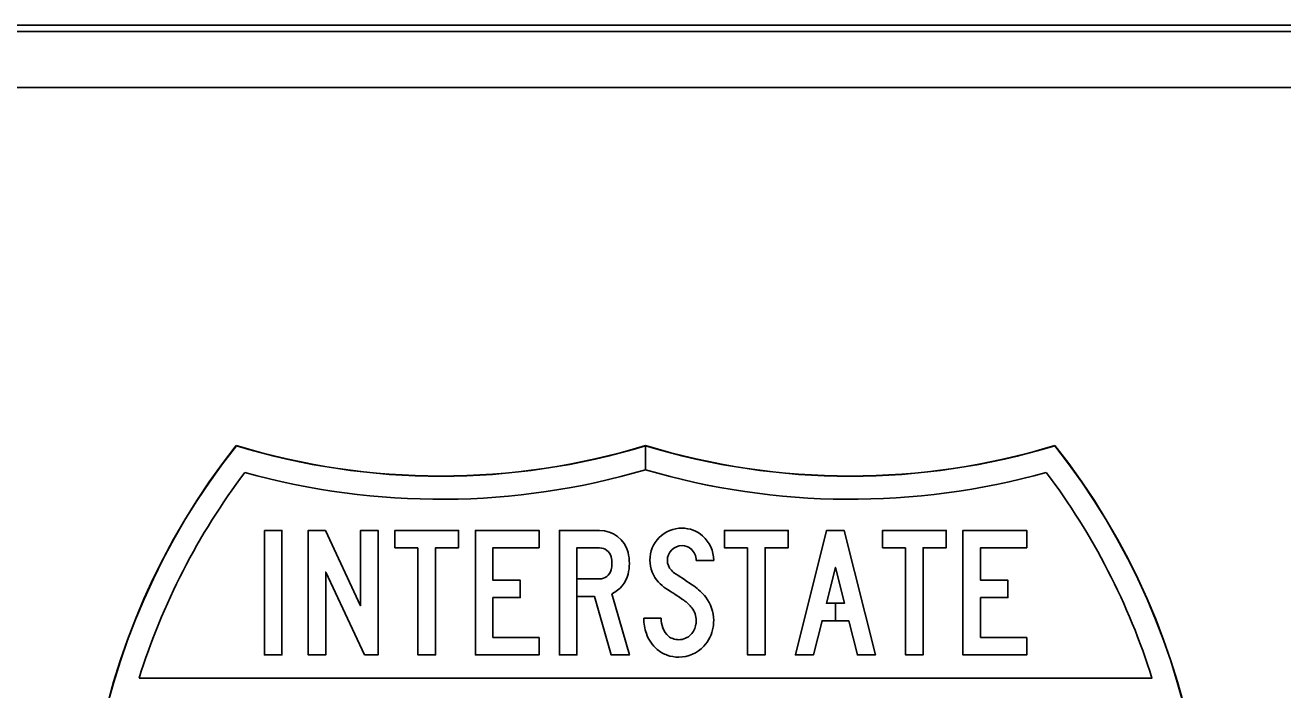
# Model space of a CAD drawing. Extents: x 1806251 to 1809821, y 414895 to 422886.
# Drawn here: x 1809676.3061 to 1809676.7101, y 415192.7069 to 415192.9206 of the extents above; entities that cross this region are included whole.
import ezdxf

# ---------------------------------------------------------------- set-up
doc = ezdxf.new("R2010")
doc.units = 0
for name, color, linetype in [('GSBWFILL', 7, 'Continuous'), ('GSCOLORFILL', 7, 'Continuous'), ('GSOUTLINE', 7, 'Continuous')]:
    doc.layers.add(name, color=color, linetype=linetype)

msp = doc.modelspace()

# ---------------------------------------------------------------- linework, layer by layer
at = {"layer": 'GSBWFILL'}
for p, q in [((1809679.51509, 415192.92057), (1809675.67509, 415192.92057)), ((1809675.67509, 415192.90057), (1809679.51509, 415192.90057)), ((1809676.4906, 415192.74257), (1809676.4906, 415192.74257))]:
    msp.add_line(p, q, dxfattribs=at)
for points in [[(1809676.50538, 415192.77764), (1809676.50538, 415192.78545)], [(1809676.50539, 415192.78545), (1809676.50539, 415192.77764)], [(1809676.4906, 415192.75258), (1809676.48332, 415192.75258), (1809676.48332, 415192.71814), (1809676.4777, 415192.71814), (1809676.4777, 415192.75818), (1809676.4906, 415192.75818)], [(1809676.52165, 415192.74854), (1809676.52728, 415192.74854)], [(1809676.49456, 415192.73783), (1809676.50018, 415192.71814), (1809676.49434, 415192.71814), (1809676.48897, 415192.73696), (1809676.48332, 415192.73696), (1809676.48332, 415192.74257), (1809676.4906, 415192.74257)], [(1809676.51041, 415192.72992), (1809676.50479, 415192.72992)], [(1809676.66809, 415192.71066), (1809676.34268, 415192.71066)]]:
    msp.add_lwpolyline(points, dxfattribs=at)
for points in [[(1809676.38292, 415192.75818), (1809676.38855, 415192.75818), (1809676.38855, 415192.71814), (1809676.38292, 415192.71814)], [(1809676.41506, 415192.71814), (1809676.41947, 415192.71814), (1809676.41947, 415192.75818), (1809676.41385, 415192.75818), (1809676.41385, 415192.73398), (1809676.40254, 415192.75818), (1809676.39699, 415192.75818), (1809676.39699, 415192.71814), (1809676.40261, 415192.71814), (1809676.40261, 415192.74477)], [(1809676.43227, 415192.75258), (1809676.42484, 415192.75258), (1809676.42484, 415192.75818), (1809676.44532, 415192.75818), (1809676.44532, 415192.75258), (1809676.4379, 415192.75258), (1809676.4379, 415192.71814), (1809676.43227, 415192.71814)], [(1809676.45632, 415192.72374), (1809676.45632, 415192.73656), (1809676.46511, 415192.73656), (1809676.46511, 415192.74217), (1809676.45632, 415192.74217), (1809676.45632, 415192.75258), (1809676.47118, 415192.75258), (1809676.47118, 415192.75818), (1809676.4507, 415192.75818), (1809676.4507, 415192.71814), (1809676.47118, 415192.71814), (1809676.47118, 415192.72374)], [(1809676.53816, 415192.75258), (1809676.53073, 415192.75258), (1809676.53073, 415192.75818), (1809676.55121, 415192.75818), (1809676.55121, 415192.75258), (1809676.54378, 415192.75258), (1809676.54378, 415192.71814), (1809676.53816, 415192.71814)], [(1809676.56636, 415192.73476), (1809676.56347, 415192.73476), (1809676.56636, 415192.74628), (1809676.56925, 415192.73476), (1809676.56636, 415192.73476), (1809676.56636, 415192.72915), (1809676.57066, 415192.72915), (1809676.57342, 415192.71814), (1809676.57921, 415192.71814), (1809676.56917, 415192.75818), (1809676.56355, 415192.75818), (1809676.55351, 415192.71814), (1809676.55931, 415192.71814), (1809676.56207, 415192.72915), (1809676.56636, 415192.72915)], [(1809676.58894, 415192.75258), (1809676.58151, 415192.75258), (1809676.58151, 415192.75818), (1809676.60199, 415192.75818), (1809676.60199, 415192.75258), (1809676.59456, 415192.75258), (1809676.59456, 415192.71814), (1809676.58894, 415192.71814)], [(1809676.61299, 415192.72374), (1809676.61299, 415192.73656), (1809676.62178, 415192.73656), (1809676.62178, 415192.74217), (1809676.61299, 415192.74217), (1809676.61299, 415192.75258), (1809676.62784, 415192.75258), (1809676.62784, 415192.75818), (1809676.60736, 415192.75818), (1809676.60736, 415192.71814), (1809676.62784, 415192.71814), (1809676.62784, 415192.72374)]]:
    msp.add_lwpolyline(points, close=True, dxfattribs=at)
for centre, major_axis, ratio, start_param, end_param in [((1809676.55038, 415192.64629), (0.225, 0), 0.99723, 2.472588, 4.511032), ((1809676.43963, 415193.00003), (0.225, 0), 0.99723, 4.415842, 5.008936), ((1809676.46038, 415192.64629), (0.225, 0), 0.99723, 4.913764, 6.95219), ((1809676.57113, 415193.00003), (0.225, 0), 0.99723, 4.41586, 5.008936), ((1809676.55038, 415192.64629), (0.2175, 0), 0.99723, 2.495747, 2.84029), ((1809676.43963, 415193.00003), (0.2325, 0), 0.99723, 4.438241, 4.999094), ((1809676.57113, 415193.00003), (0.2325, 0), 0.99723, 4.425702, 4.986537), ((1809676.46038, 415192.64629), (0.2175, 0), 0.99723, 0.301302, 0.645846), ((1809676.4906, 415192.74877), (0.00944, 0), 0.997234, 0.242366, 1.570796), ((1809676.51711, 415192.74857), (0.01035, 0), 0.997231, 1.570795, 3.141593), ((1809676.51711, 415192.74892), (0.00999, 0), 0.997231, 0.8496, 1.570796), ((1809676.51678, 415192.74854), (0.0105, 0), 0.997231, 0, 0.8496), ((1809676.4906, 415192.74877), (0.00381, 0), 0.997234, 0.242366, 1.570796), ((1809676.51711, 415192.74857), (0.00472, 0), 0.997231, 1.570794, 3.141592), ((1809676.51711, 415192.74892), (0.00437, 0), 0.997231, 0.8496, 1.570796), ((1809676.51678, 415192.74854), (0.00488, 0), 0.997231, 0, 0.8496), ((1809676.48573, 415192.74757), (0.00883, 0), 0.997234, 6.040819, 6.525551), ((1809676.48573, 415192.74757), (0.01446, 0), 0.997234, 6.040819, 6.525551), ((1809676.51713, 415192.74857), (0.01036, 0), 0.997231, 3.141593, 3.892391), ((1809676.51713, 415192.74857), (0.00474, 0), 0.997231, 3.141593, 3.892391), ((1809676.4906, 415192.74637), (0.00381, 0), 0.997234, 4.712389, 6.040819), ((1809676.4906, 415192.74637), (0.00944, 0), 0.997234, 5.145616, 6.040819), ((1809676.51884, 415192.75016), (0.00708, 0), 0.997231, 3.892391, 4.138257), ((1809676.38663, 415192.54632), (0.23635, 0), 0.997231, 0.966754, 0.996664), ((1809676.51884, 415192.75016), (0.0127, 0), 0.997231, 3.892391, 4.138257), ((1809676.38663, 415192.54632), (0.23073, 0), 0.997231, 0.966754, 0.996664), ((1809676.51105, 415192.72612), (0.01729, 0), 0.997231, 0.66121, 0.966754), ((1809676.51105, 415192.72612), (0.01167, 0), 0.997231, 0.66121, 0.966754), ((1809676.51504, 415192.72922), (0.01223, 0), 0.997231, 6.283185, 6.944395), ((1809676.51504, 415192.72922), (0.00661, 0), 0.997231, 6.283185, 6.944395), ((1809676.5196, 415192.72992), (0.01481, 0), 0.997231, 3.141605, 3.480717), ((1809676.5196, 415192.72992), (0.00919, 0), 0.997231, 3.141612, 3.480715), ((1809676.51533, 415192.72899), (0.00631, 0), 0.997231, 5.537873, 6.123713), ((1809676.5139, 415192.72922), (0.00775, 0), 0.997231, 6.123713, 6.283185), ((1809676.51533, 415192.72899), (0.01193, 0), 0.997231, 5.537873, 6.123713), ((1809676.5139, 415192.72922), (0.01337, 0), 0.997231, 6.123713, 6.283185), ((1809676.51706, 415192.72903), (0.01212, 0), 0.997231, 3.480721, 4.002272), ((1809676.51706, 415192.72903), (0.0065, 0), 0.997231, 3.480721, 4.002272), ((1809676.51541, 415192.72712), (0.00397, 0), 0.997231, 4.002272, 4.382154), ((1809676.51611, 415192.72915), (0.00612, 0), 0.997231, 4.382154, 4.712389), ((1809676.51611, 415192.72827), (0.00524, 0), 0.997231, 4.712389, 5.537873), ((1809676.51541, 415192.72712), (0.00959, 0), 0.997231, 4.002272, 4.382154), ((1809676.51611, 415192.72827), (0.01086, 0), 0.997231, 4.712389, 5.537873), ((1809676.51611, 415192.72915), (0.01175, 0), 0.997231, 4.382154, 4.712389)]:
    msp.add_ellipse(centre, major_axis=major_axis, ratio=ratio, start_param=start_param, end_param=end_param, dxfattribs=at)
at = {"layer": 'GSCOLORFILL'}
for p, q in [((1809679.51509, 415192.92057), (1809675.67509, 415192.92057)), ((1809679.51509, 415192.92057), (1809675.67509, 415192.92057)), ((1809679.51509, 415192.92057), (1809675.67509, 415192.92057)), ((1809675.67509, 415192.91857), (1809679.51509, 415192.91857)), ((1809675.67509, 415192.90057), (1809679.51509, 415192.90057)), ((1809676.4906, 415192.74257), (1809676.4906, 415192.74257))]:
    msp.add_line(p, q, dxfattribs=at)
for points in [[(1809676.50538, 415192.77764), (1809676.50538, 415192.78545)], [(1809676.50539, 415192.78545), (1809676.50539, 415192.77764)], [(1809676.4906, 415192.75258), (1809676.48332, 415192.75258), (1809676.48332, 415192.71814), (1809676.4777, 415192.71814), (1809676.4777, 415192.75818), (1809676.4906, 415192.75818)], [(1809676.52165, 415192.74854), (1809676.52728, 415192.74854)], [(1809676.49456, 415192.73783), (1809676.50018, 415192.71814), (1809676.49434, 415192.71814), (1809676.48897, 415192.73696), (1809676.48332, 415192.73696), (1809676.48332, 415192.74257), (1809676.4906, 415192.74257)], [(1809676.51041, 415192.72992), (1809676.50479, 415192.72992)], [(1809676.66809, 415192.71066), (1809676.34268, 415192.71066)], [(1809676.34268, 415192.71066), (1809676.66809, 415192.71066)]]:
    msp.add_lwpolyline(points, dxfattribs=at)
for points in [[(1809676.38292, 415192.75818), (1809676.38855, 415192.75818), (1809676.38855, 415192.71814), (1809676.38292, 415192.71814)], [(1809676.41506, 415192.71814), (1809676.41947, 415192.71814), (1809676.41947, 415192.75818), (1809676.41385, 415192.75818), (1809676.41385, 415192.73398), (1809676.40254, 415192.75818), (1809676.39699, 415192.75818), (1809676.39699, 415192.71814), (1809676.40261, 415192.71814), (1809676.40261, 415192.74477)], [(1809676.43227, 415192.75258), (1809676.42484, 415192.75258), (1809676.42484, 415192.75818), (1809676.44532, 415192.75818), (1809676.44532, 415192.75258), (1809676.4379, 415192.75258), (1809676.4379, 415192.71814), (1809676.43227, 415192.71814)], [(1809676.45632, 415192.72374), (1809676.45632, 415192.73656), (1809676.46511, 415192.73656), (1809676.46511, 415192.74217), (1809676.45632, 415192.74217), (1809676.45632, 415192.75258), (1809676.47118, 415192.75258), (1809676.47118, 415192.75818), (1809676.4507, 415192.75818), (1809676.4507, 415192.71814), (1809676.47118, 415192.71814), (1809676.47118, 415192.72374)], [(1809676.53816, 415192.75258), (1809676.53073, 415192.75258), (1809676.53073, 415192.75818), (1809676.55121, 415192.75818), (1809676.55121, 415192.75258), (1809676.54378, 415192.75258), (1809676.54378, 415192.71814), (1809676.53816, 415192.71814)], [(1809676.56636, 415192.73476), (1809676.56347, 415192.73476), (1809676.56636, 415192.74628), (1809676.56925, 415192.73476), (1809676.56636, 415192.73476), (1809676.56636, 415192.72915), (1809676.57066, 415192.72915), (1809676.57342, 415192.71814), (1809676.57921, 415192.71814), (1809676.56917, 415192.75818), (1809676.56355, 415192.75818), (1809676.55351, 415192.71814), (1809676.55931, 415192.71814), (1809676.56207, 415192.72915), (1809676.56636, 415192.72915)], [(1809676.58894, 415192.75258), (1809676.58151, 415192.75258), (1809676.58151, 415192.75818), (1809676.60199, 415192.75818), (1809676.60199, 415192.75258), (1809676.59456, 415192.75258), (1809676.59456, 415192.71814), (1809676.58894, 415192.71814)], [(1809676.61299, 415192.72374), (1809676.61299, 415192.73656), (1809676.62178, 415192.73656), (1809676.62178, 415192.74217), (1809676.61299, 415192.74217), (1809676.61299, 415192.75258), (1809676.62784, 415192.75258), (1809676.62784, 415192.75818), (1809676.60736, 415192.75818), (1809676.60736, 415192.71814), (1809676.62784, 415192.71814), (1809676.62784, 415192.72374)]]:
    msp.add_lwpolyline(points, close=True, dxfattribs=at)
for centre, major_axis, ratio, start_param, end_param in [((1809676.55038, 415192.64629), (0.225, 0), 0.99723, 2.472588, 4.511032), ((1809676.55038, 415192.64629), (0.225, 0), 0.99723, 2.472588, 4.511032), ((1809676.55038, 415192.64629), (0.22492, 0), 0.99723, 2.472828, 4.51096), ((1809676.43963, 415193.00003), (0.225, 0), 0.99723, 4.415842, 5.008936), ((1809676.43963, 415193.00003), (0.225, 0), 0.99723, 4.415842, 5.008936), ((1809676.43963, 415193.00003), (0.22508, 0), 0.99723, 4.416082, 5.008829), ((1809676.57113, 415193.00003), (0.225, 0), 0.99723, 4.415842, 5.008936), ((1809676.57113, 415193.00003), (0.22508, 0), 0.99723, 4.415949, 5.008696), ((1809676.46038, 415192.64629), (0.225, 0), 0.99723, 4.913764, 6.95219), ((1809676.57113, 415193.00003), (0.225, 0), 0.99723, 4.41586, 5.008936), ((1809676.46038, 415192.64629), (0.225, 0), 0.99723, 4.913764, 6.95219), ((1809676.46038, 415192.64629), (0.22492, 0), 0.99723, 4.913836, 6.95195), ((1809676.55038, 415192.64629), (0.2175, 0), 0.99723, 2.495747, 2.84029), ((1809676.55038, 415192.64629), (0.2175, 0), 0.99723, 2.495747, 2.84029), ((1809676.43963, 415193.00003), (0.2325, 0), 0.99723, 4.438241, 4.999094), ((1809676.43963, 415193.00003), (0.2325, 0), 0.99723, 4.438241, 4.999094), ((1809676.57113, 415193.00003), (0.2325, 0), 0.99723, 4.425684, 4.986537), ((1809676.57113, 415193.00003), (0.2325, 0), 0.99723, 4.425702, 4.986537), ((1809676.46038, 415192.64629), (0.2175, 0), 0.99723, 0.301302, 0.645846), ((1809676.46038, 415192.64629), (0.2175, 0), 0.99723, 0.301302, 0.645846), ((1809676.4906, 415192.74877), (0.00944, 0), 0.997234, 0.242366, 1.570796), ((1809676.51711, 415192.74857), (0.01035, 0), 0.997231, 1.570795, 3.141593), ((1809676.51711, 415192.74892), (0.00999, 0), 0.997231, 0.8496, 1.570796), ((1809676.51678, 415192.74854), (0.0105, 0), 0.997231, 0, 0.8496), ((1809676.4906, 415192.74877), (0.00381, 0), 0.997234, 0.242366, 1.570796), ((1809676.51711, 415192.74857), (0.00472, 0), 0.997231, 1.570794, 3.141592), ((1809676.51711, 415192.74892), (0.00437, 0), 0.997231, 0.8496, 1.570796), ((1809676.51678, 415192.74854), (0.00488, 0), 0.997231, 0, 0.8496), ((1809676.48573, 415192.74757), (0.00883, 0), 0.997234, 6.040819, 6.525551), ((1809676.48573, 415192.74757), (0.01446, 0), 0.997234, 6.040819, 6.525551), ((1809676.51713, 415192.74857), (0.01036, 0), 0.997231, 3.141593, 3.892391), ((1809676.51713, 415192.74857), (0.00474, 0), 0.997231, 3.141593, 3.892391), ((1809676.4906, 415192.74637), (0.00381, 0), 0.997234, 4.712389, 6.040819), ((1809676.4906, 415192.74637), (0.00944, 0), 0.997234, 5.145616, 6.040819), ((1809676.51884, 415192.75016), (0.00708, 0), 0.997231, 3.892391, 4.138257), ((1809676.38663, 415192.54632), (0.23635, 0), 0.997231, 0.966754, 0.996664), ((1809676.51884, 415192.75016), (0.0127, 0), 0.997231, 3.892391, 4.138257), ((1809676.38663, 415192.54632), (0.23073, 0), 0.997231, 0.966754, 0.996664), ((1809676.51105, 415192.72612), (0.01729, 0), 0.997231, 0.66121, 0.966754), ((1809676.51105, 415192.72612), (0.01167, 0), 0.997231, 0.66121, 0.966754), ((1809676.51504, 415192.72922), (0.01223, 0), 0.997231, 6.283185, 6.944395), ((1809676.51504, 415192.72922), (0.00661, 0), 0.997231, 6.283185, 6.944395), ((1809676.5196, 415192.72992), (0.01481, 0), 0.997231, 3.141605, 3.480717), ((1809676.5196, 415192.72992), (0.00919, 0), 0.997231, 3.141612, 3.480715), ((1809676.51533, 415192.72899), (0.00631, 0), 0.997231, 5.537873, 6.123713), ((1809676.5139, 415192.72922), (0.00775, 0), 0.997231, 6.123713, 6.283185), ((1809676.51533, 415192.72899), (0.01193, 0), 0.997231, 5.537873, 6.123713), ((1809676.5139, 415192.72922), (0.01337, 0), 0.997231, 6.123713, 6.283185), ((1809676.51706, 415192.72903), (0.01212, 0), 0.997231, 3.480721, 4.002272), ((1809676.51706, 415192.72903), (0.0065, 0), 0.997231, 3.480721, 4.002272), ((1809676.51541, 415192.72712), (0.00397, 0), 0.997231, 4.002272, 4.382154), ((1809676.51611, 415192.72915), (0.00612, 0), 0.997231, 4.382154, 4.712389), ((1809676.51611, 415192.72827), (0.00524, 0), 0.997231, 4.712389, 5.537873), ((1809676.51541, 415192.72712), (0.00959, 0), 0.997231, 4.002272, 4.382154), ((1809676.51611, 415192.72827), (0.01086, 0), 0.997231, 4.712389, 5.537873), ((1809676.51611, 415192.72915), (0.01175, 0), 0.997231, 4.382154, 4.712389)]:
    msp.add_ellipse(centre, major_axis=major_axis, ratio=ratio, start_param=start_param, end_param=end_param, dxfattribs=at)
at = {"layer": 'GSOUTLINE'}
for p, q in [((1809679.51509, 415192.92057), (1809675.67509, 415192.92057)), ((1809679.51509, 415192.90057), (1809675.67509, 415192.90057)), ((1809676.4906, 415192.75818), (1809676.4777, 415192.75818)), ((1809676.4906, 415192.75258), (1809676.4906, 415192.75258))]:
    msp.add_line(p, q, dxfattribs=at)
for points in [[(1809676.38292, 415192.75818), (1809676.38855, 415192.75818), (1809676.38855, 415192.71814), (1809676.38292, 415192.71814)], [(1809676.41506, 415192.71814), (1809676.41947, 415192.71814), (1809676.41947, 415192.75818), (1809676.41385, 415192.75818), (1809676.41385, 415192.73398), (1809676.40254, 415192.75818), (1809676.39699, 415192.75818), (1809676.39699, 415192.71814), (1809676.40261, 415192.71814), (1809676.40261, 415192.74477)], [(1809676.43227, 415192.75258), (1809676.42484, 415192.75258), (1809676.42484, 415192.75818), (1809676.44532, 415192.75818), (1809676.44532, 415192.75258), (1809676.4379, 415192.75258), (1809676.4379, 415192.71814), (1809676.43227, 415192.71814)], [(1809676.45632, 415192.72374), (1809676.45632, 415192.73656), (1809676.46511, 415192.73656), (1809676.46511, 415192.74217), (1809676.45632, 415192.74217), (1809676.45632, 415192.75258), (1809676.47118, 415192.75258), (1809676.47118, 415192.75818), (1809676.4507, 415192.75818), (1809676.4507, 415192.71814), (1809676.47118, 415192.71814), (1809676.47118, 415192.72374)], [(1809676.53816, 415192.75258), (1809676.53073, 415192.75258), (1809676.53073, 415192.75818), (1809676.55121, 415192.75818), (1809676.55121, 415192.75258), (1809676.54378, 415192.75258), (1809676.54378, 415192.71814), (1809676.53816, 415192.71814)], [(1809676.56207, 415192.72915), (1809676.57066, 415192.72915), (1809676.57342, 415192.71814), (1809676.57921, 415192.71814), (1809676.56917, 415192.75818), (1809676.56355, 415192.75818), (1809676.55351, 415192.71814), (1809676.55931, 415192.71814)], [(1809676.58894, 415192.75258), (1809676.58151, 415192.75258), (1809676.58151, 415192.75818), (1809676.60199, 415192.75818), (1809676.60199, 415192.75258), (1809676.59456, 415192.75258), (1809676.59456, 415192.71814), (1809676.58894, 415192.71814)], [(1809676.61299, 415192.72374), (1809676.61299, 415192.73656), (1809676.62178, 415192.73656), (1809676.62178, 415192.74217), (1809676.61299, 415192.74217), (1809676.61299, 415192.75258), (1809676.62784, 415192.75258), (1809676.62784, 415192.75818), (1809676.60736, 415192.75818), (1809676.60736, 415192.71814), (1809676.62784, 415192.71814), (1809676.62784, 415192.72374)], [(1809676.56925, 415192.73476), (1809676.56636, 415192.74628), (1809676.56347, 415192.73476)]]:
    msp.add_lwpolyline(points, close=True, dxfattribs=at)
for points in [[(1809676.4777, 415192.75818), (1809676.4777, 415192.71814), (1809676.48332, 415192.71814), (1809676.48332, 415192.73696), (1809676.48897, 415192.73696), (1809676.49434, 415192.71814), (1809676.50018, 415192.71814), (1809676.49456, 415192.73783)], [(1809676.4906, 415192.75258), (1809676.48332, 415192.75258), (1809676.48332, 415192.74257), (1809676.4906, 415192.74257)], [(1809676.52165, 415192.74854), (1809676.52728, 415192.74854)], [(1809676.51041, 415192.72992), (1809676.50479, 415192.72992)], [(1809676.34268, 415192.71066), (1809676.66809, 415192.71066)]]:
    msp.add_lwpolyline(points, dxfattribs=at)
for centre, major_axis, ratio, start_param, end_param in [((1809676.55038, 415192.64629), (0.225, 0), 0.99723, 2.472588, 4.511032), ((1809676.43963, 415193.00003), (0.225, 0), 0.99723, 4.415842, 5.008936), ((1809676.57113, 415193.00003), (0.225, 0), 0.99723, 4.415842, 5.008936), ((1809676.46038, 415192.64629), (0.225, 0), 0.99723, 4.913746, 6.95219), ((1809676.55038, 415192.64629), (0.2175, 0), 0.99723, 2.495747, 2.84029), ((1809676.43963, 415193.00003), (0.2325, 0), 0.99723, 4.438241, 4.999094), ((1809676.57113, 415193.00003), (0.2325, 0), 0.99723, 4.425684, 4.986537), ((1809676.46038, 415192.64629), (0.2175, 0), 0.99723, 0.301302, 0.645846), ((1809676.4906, 415192.74877), (0.00944, 0), 0.997234, 0.242366, 1.570796), ((1809676.51711, 415192.74857), (0.01035, 0), 0.997231, 1.570795, 3.141593), ((1809676.51711, 415192.74892), (0.00999, 0), 0.997231, 0.8496, 1.570796), ((1809676.51678, 415192.74854), (0.0105, 0), 0.997231, 0, 0.8496), ((1809676.4906, 415192.74877), (0.00381, 0), 0.997234, 0.242366, 1.570796), ((1809676.51711, 415192.74857), (0.00472, 0), 0.997231, 1.570794, 3.141592), ((1809676.51711, 415192.74892), (0.00437, 0), 0.997231, 0.8496, 1.570796), ((1809676.51678, 415192.74854), (0.00488, 0), 0.997231, 0, 0.8496), ((1809676.48573, 415192.74757), (0.00883, 0), 0.997234, 6.040819, 6.525551), ((1809676.48573, 415192.74757), (0.01446, 0), 0.997234, 6.040819, 6.525551), ((1809676.51713, 415192.74857), (0.01036, 0), 0.997231, 3.141593, 3.892391), ((1809676.51713, 415192.74857), (0.00474, 0), 0.997231, 3.141593, 3.892391), ((1809676.4906, 415192.74637), (0.00381, 0), 0.997234, 4.712389, 6.040819), ((1809676.4906, 415192.74637), (0.00944, 0), 0.997234, 5.145616, 6.040819), ((1809676.51884, 415192.75016), (0.00708, 0), 0.997231, 3.892391, 4.138257), ((1809676.38663, 415192.54632), (0.23635, 0), 0.997231, 0.966754, 0.996664), ((1809676.51884, 415192.75016), (0.0127, 0), 0.997231, 3.892391, 4.138257), ((1809676.38663, 415192.54632), (0.23073, 0), 0.997231, 0.966754, 0.996664), ((1809676.51105, 415192.72612), (0.01729, 0), 0.997231, 0.66121, 0.966754), ((1809676.51105, 415192.72612), (0.01167, 0), 0.997231, 0.66121, 0.966754), ((1809676.51504, 415192.72922), (0.01223, 0), 0.997231, 6.283185, 6.944395), ((1809676.51504, 415192.72922), (0.00661, 0), 0.997231, 6.283185, 6.944395), ((1809676.5196, 415192.72992), (0.01481, 0), 0.997231, 3.141605, 3.480717), ((1809676.5196, 415192.72992), (0.00919, 0), 0.997231, 3.141612, 3.480715), ((1809676.51533, 415192.72899), (0.00631, 0), 0.997231, 5.537873, 6.123713), ((1809676.5139, 415192.72922), (0.00775, 0), 0.997231, 6.123713, 6.283185), ((1809676.51533, 415192.72899), (0.01193, 0), 0.997231, 5.537873, 6.123713), ((1809676.5139, 415192.72922), (0.01337, 0), 0.997231, 6.123713, 6.283185), ((1809676.51706, 415192.72903), (0.01212, 0), 0.997231, 3.480721, 4.002272), ((1809676.51706, 415192.72903), (0.0065, 0), 0.997231, 3.480721, 4.002272), ((1809676.51541, 415192.72712), (0.00397, 0), 0.997231, 4.002272, 4.382154), ((1809676.51611, 415192.72915), (0.00612, 0), 0.997231, 4.382154, 4.712389), ((1809676.51611, 415192.72827), (0.00524, 0), 0.997231, 4.712389, 5.537873), ((1809676.51541, 415192.72712), (0.00959, 0), 0.997231, 4.002272, 4.382154), ((1809676.51611, 415192.72827), (0.01086, 0), 0.997231, 4.712389, 5.537873), ((1809676.51611, 415192.72915), (0.01175, 0), 0.997231, 4.382154, 4.712389)]:
    msp.add_ellipse(centre, major_axis=major_axis, ratio=ratio, start_param=start_param, end_param=end_param, dxfattribs=at)

doc.saveas('drawing.dxf')
